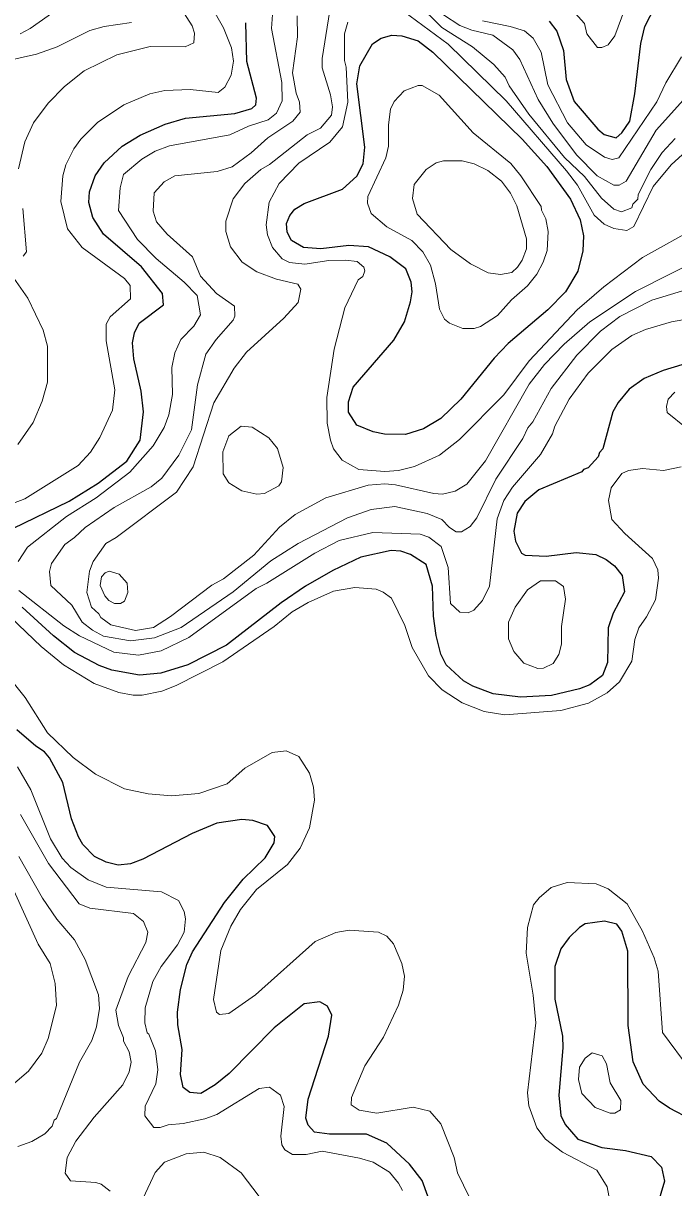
# Model space of a CAD drawing. Extents: x 673.3 to 698.5, y 6984.3 to 7012.3.
# Drawn here: x 694.661 to 695.693, y 7007.162 to 7009.009 of the extents above; entities that cross this region are included whole.
import ezdxf

# ---------------------------------------------------------------- set-up
doc = ezdxf.new("R2010")
doc.units = 0
doc.header["$LTSCALE"] = 0.032
doc.layers.add('1', color=7, linetype='Continuous', lineweight=25)
doc.layers.add('2', color=7, linetype='Continuous', lineweight=13)

msp = doc.modelspace()

# ---------------------------------------------------------------- linework, layer by layer
at = {"layer": '1'}
for points in [[(695.4956, 7009.0118), (695.5079, 7008.9964), (695.5185, 7008.9654), (695.523, 7008.9195), (695.5357, 7008.8846), (695.5733, 7008.8405), (695.5831, 7008.8323), (695.6022, 7008.8271), (695.6112, 7008.835), (695.6236, 7008.8534), (695.6316, 7008.8967), (695.6411, 7008.9767), (695.6474, 7009.0036), (695.6643, 7009.0362)], [(694.6449, 7008.2074), (694.7344, 7008.2506), (694.7804, 7008.2792), (694.8256, 7008.3142), (694.8466, 7008.3474), (694.8523, 7008.3924), (694.8482, 7008.425), (694.8368, 7008.4766), (694.8344, 7008.5015), (694.8378, 7008.5178), (694.8454, 7008.5327), (694.8837, 7008.562), (694.8824, 7008.5802), (694.8492, 7008.6223), (694.7888, 7008.6742), (694.7716, 7008.7005), (694.7652, 7008.7243), (694.7665, 7008.7412), (694.7756, 7008.7665), (694.7898, 7008.7873), (694.8181, 7008.8139), (694.847, 7008.831), (694.8867, 7008.8487), (694.9186, 7008.858), (694.997, 7008.8656), (695.0238, 7008.8737), (695.0302, 7008.8795), (695.0316, 7008.8897), (695.016, 7008.9478), (695.0143, 7009.0094)], [(695.7236, 7008.4722), (695.6767, 7008.4578), (695.6463, 7008.445), (695.6225, 7008.4285), (695.6051, 7008.4073), (695.5968, 7008.3924), (695.5812, 7008.3337), (695.5755, 7008.3277), (695.5736, 7008.3211), (695.5577, 7008.3036), (695.5505, 7008.301), (695.5477, 7008.2969), (695.4793, 7008.2683), (695.457, 7008.2501), (695.4448, 7008.2316), (695.4395, 7008.2028)], [(695.4395, 7008.2028), (695.4424, 7008.1873), (695.4517, 7008.1683), (695.4577, 7008.165), (695.4912, 7008.1633), (695.5385, 7008.1689), (695.5701, 7008.166), (695.586, 7008.1583), (695.5997, 7008.1479), (695.6114, 7008.1329), (695.6153, 7008.1065), (695.5976, 7008.0731), (695.5895, 7008.0498), (695.5885, 7007.9948), (695.5804, 7007.9739), (695.5603, 7007.959), (695.5441, 7007.9528), (695.4997, 7007.9425), (695.4505, 7007.9394), (695.4067, 7007.9451), (695.3746, 7007.9571), (695.3598, 7007.9658), (695.3322, 7007.9912), (695.3238, 7008.008), (695.3165, 7008.0373), (695.3124, 7008.0683), (695.3107, 7008.1159), (695.3009, 7008.1502), (695.2757, 7008.1662), (695.2603, 7008.1714), (695.2453, 7008.1722), (695.1971, 7008.1617), (695.1528, 7008.1404), (695.1094, 7008.1156), (695.0708, 7008.0893), (694.984, 7008.0222), (694.9225, 7007.9912), (694.8795, 7007.9777), (694.846, 7007.9744), (694.802, 7007.9826), (694.7819, 7007.9901), (694.7427, 7008.0105), (694.7093, 7008.037), (694.6595, 7008.0824)], [(695.3121, 7007.123), (695.2945, 7007.1729), (695.2744, 7007.1988), (695.2383, 7007.2324), (695.2062, 7007.2462), (695.1472, 7007.2463), (695.1234, 7007.2494), (695.1135, 7007.2607), (695.1097, 7007.272), (695.1136, 7007.3017), (695.1459, 7007.402), (695.1511, 7007.435), (695.1439, 7007.4496), (695.1319, 7007.4563), (695.1072, 7007.4531), (695.0594, 7007.4153), (694.9881, 7007.3429), (694.9659, 7007.3245), (694.943, 7007.3111), (694.9257, 7007.3127), (694.915, 7007.3207), (694.911, 7007.3412), (694.9134, 7007.3809), (694.9068, 7007.42), (694.9061, 7007.4401), (694.9108, 7007.476), (694.9207, 7007.5155), (694.9298, 7007.5356), (694.9806, 7007.6142), (695.01, 7007.6508), (695.0452, 7007.6849), (695.0592, 7007.7084), (695.0607, 7007.7188), (695.0487, 7007.7363), (695.0258, 7007.7438), (695.0081, 7007.7454), (694.9684, 7007.7397), (694.9294, 7007.7234), (694.8512, 7007.6827), (694.8316, 7007.6754), (694.8121, 7007.6731), (694.7928, 7007.678), (694.7744, 7007.6867), (694.756, 7007.7058), (694.7488, 7007.718), (694.738, 7007.7469), (694.7243, 7007.8044), (694.7032, 7007.8432), (694.6951, 7007.8529), (694.6812, 7007.8619), (694.6511, 7007.8879)], [(695.6448, 7007.3256), (695.6292, 7007.3614), (695.6211, 7007.419), (695.6208, 7007.5367), (695.6113, 7007.5687), (695.6032, 7007.5798), (695.5836, 7007.5841), (695.5532, 7007.5803), (695.5437, 7007.5744), (695.5275, 7007.5582), (695.5145, 7007.5405), (695.5048, 7007.5123), (695.5046, 7007.4607), (695.5168, 7007.4018), (695.5176, 7007.3836), (695.5113, 7007.3085), (695.5143, 7007.2758), (695.521, 7007.262), (695.5412, 7007.2386), (695.5792, 7007.2252), (695.6172, 7007.2205), (695.6577, 7007.2111), (695.6741, 7007.1939), (695.6789, 7007.1721), (695.6674, 7007.1327)], [(695.8595, 7007.1455), (695.811, 7007.211), (695.794, 7007.2265), (695.7557, 7007.2518), (695.6865, 7007.2876), (695.6701, 7007.2989), (695.6448, 7007.3256)]]:
    msp.add_lwpolyline(points, dxfattribs=at)
msp.add_lwpolyline([(695.2494, 7008.5062), (695.266, 7008.535), (695.2759, 7008.5667), (695.2782, 7008.5826), (695.2767, 7008.5982), (695.2685, 7008.6191), (695.2429, 7008.6382), (695.2091, 7008.6543), (695.1777, 7008.6559), (695.1336, 7008.6511), (695.1062, 7008.6528), (695.0869, 7008.6641), (695.0803, 7008.6775), (695.0788, 7008.6911), (695.0843, 7008.7038), (695.0921, 7008.7139), (695.1072, 7008.7227), (695.1678, 7008.7457), (695.1904, 7008.7662), (695.2008, 7008.7857), (695.2033, 7008.812), (695.1905, 7008.9125), (695.1956, 7008.9412), (695.2157, 7008.976), (695.2294, 7008.9849), (695.246, 7008.9898), (695.2619, 7008.989), (695.288, 7008.9808), (695.3112, 7008.9629), (695.4531, 7008.8248), (695.492, 7008.7815), (695.5295, 7008.7299), (695.5452, 7008.697), (695.5503, 7008.6715), (695.5494, 7008.6475), (695.5414, 7008.6155), (695.5215, 7008.5824), (695.4938, 7008.5539), (695.431, 7008.5009), (695.4083, 7008.4774), (695.3554, 7008.4122), (695.3241, 7008.3819), (695.2966, 7008.3655), (695.2681, 7008.3565), (695.2345, 7008.3571), (695.2167, 7008.3607), (695.1904, 7008.371), (695.1776, 7008.3915), (695.1773, 7008.4084), (695.1847, 7008.4315)], close=True, dxfattribs=at)
at = {"layer": '2'}
for points in [[(695.6318, 7009.0748), (695.6002, 7008.9888), (695.5896, 7008.9747), (695.5792, 7008.9703), (695.5725, 7008.9703), (695.5557, 7008.9921), (695.5519, 7009.0083), (695.5271, 7009.0357)], [(694.6535, 7008.7778), (694.664, 7008.8205), (694.6775, 7008.8505), (694.7006, 7008.8819), (694.7268, 7008.9084), (694.7581, 7008.9333), (694.8097, 7008.9584), (694.8627, 7008.9719), (694.918, 7008.9711), (694.9321, 7008.9779), (694.9331, 7008.9931), (694.9295, 7009.0048), (694.9002, 7009.0504)], [(695.7452, 7008.6397), (695.6328, 7008.5834), (695.5605, 7008.5349), (695.5195, 7008.4997), (695.4882, 7008.4676), (695.4639, 7008.436), (695.395, 7008.3145), (695.3651, 7008.2776), (695.3469, 7008.2666), (695.3267, 7008.2617), (695.3127, 7008.2625), (695.252, 7008.2765), (695.2353, 7008.2781), (695.2085, 7008.2757), (695.1414, 7008.256), (695.0927, 7008.2294), (695.0679, 7008.2094), (695.0274, 7008.1648), (694.9791, 7008.1273), (694.9604, 7008.1174), (694.8951, 7008.0675), (694.8681, 7008.0502), (694.8392, 7008.0452), (694.8003, 7008.0545), (694.7843, 7008.0659), (694.7814, 7008.072), (694.7698, 7008.0824), (694.7623, 7008.1056), (694.7664, 7008.1397), (694.772, 7008.1549), (694.7926, 7008.1834), (694.8086, 7008.1928), (694.9046, 7008.2646), (694.9311, 7008.305), (694.9639, 7008.4067), (694.9959, 7008.4613), (695.0153, 7008.4867), (695.075, 7008.5407), (695.0974, 7008.5656), (695.1015, 7008.5867), (695.0971, 7008.5949), (695.0634, 7008.6025), (695.0321, 7008.6144), (695.0086, 7008.6299), (694.9901, 7008.6541), (694.9826, 7008.6781), (694.9826, 7008.6949), (694.9944, 7008.73), (695.0128, 7008.7545), (695.0384, 7008.7768), (695.0518, 7008.7846), (695.112, 7008.8318), (695.1329, 7008.8425), (695.1505, 7008.8627), (695.1519, 7008.8761), (695.1488, 7008.8951), (695.1357, 7008.9381), (695.1358, 7008.953), (695.1536, 7009.0658)], [(694.9596, 7009.0357), (694.9792, 7009.0015), (694.992, 7008.9697), (694.9947, 7008.9485), (694.9914, 7008.9261), (694.9811, 7008.9071), (694.9708, 7008.8987), (694.9259, 7008.9035), (694.886, 7008.9019), (694.8623, 7008.8968), (694.8208, 7008.8792), (694.7793, 7008.8515), (694.7525, 7008.8248), (694.7413, 7008.8093), (694.7291, 7008.7839), (694.724, 7008.7666), (694.7212, 7008.7258), (694.7315, 7008.6827), (694.7549, 7008.6532), (694.822, 7008.604), (694.8311, 7008.5929), (694.8316, 7008.5716), (694.799, 7008.5432), (694.7929, 7008.5313), (694.793, 7008.505), (694.8066, 7008.4274), (694.8027, 7008.3951), (694.783, 7008.3515), (694.768, 7008.3281), (694.7483, 7008.3069), (694.6636, 7008.2542), (694.6094, 7008.2334)], [(694.6563, 7008.9921), (694.6721, 7009.0003), (694.7242, 7009.0369)], [(695.7305, 7008.8216), (695.6896, 7008.784), (695.6606, 7008.7497), (695.6301, 7008.6865), (695.6188, 7008.6797), (695.5985, 7008.683), (695.5829, 7008.6898), (695.5672, 7008.7041), (695.5406, 7008.7518), (695.5235, 7008.7746), (695.4274, 7008.8854), (695.3353, 7008.9757), (695.2554, 7009.0346)], [(695.2859, 7009.0411), (695.3253, 7009.0018), (695.3743, 7008.9711), (695.4079, 7008.9432), (695.4262, 7008.9232), (695.4326, 7008.9093), (695.4633, 7008.8644), (695.5203, 7008.796), (695.552, 7008.7657), (695.5791, 7008.7314), (695.5985, 7008.7136), (695.6108, 7008.7097), (695.6269, 7008.7158), (695.6286, 7008.7219), (695.6364, 7008.7299), (695.6372, 7008.7369), (695.6573, 7008.7769), (695.675, 7008.8035), (695.6956, 7008.8258)], [(695.0567, 7009.0227), (695.0551, 7009.0006), (695.0714, 7008.9147), (695.0721, 7008.8857), (695.0633, 7008.8663), (695.0497, 7008.8553), (695.0187, 7008.8455), (694.9893, 7008.8317), (694.8932, 7008.8145), (694.8708, 7008.8056), (694.8496, 7008.7931), (694.8205, 7008.7689), (694.8149, 7008.7478), (694.8124, 7008.7115), (694.8427, 7008.6655), (694.8721, 7008.6353), (694.9169, 7008.5978), (694.9374, 7008.5766), (694.9426, 7008.5461), (694.9321, 7008.5282), (694.9113, 7008.5071), (694.902, 7008.4859), (694.8971, 7008.4624), (694.8979, 7008.4196), (694.8923, 7008.3875), (694.8847, 7008.3674), (694.8673, 7008.3381), (694.8306, 7008.2964), (694.7768, 7008.2559), (694.73, 7008.2261), (694.6678, 7008.1774), (694.6531, 7008.1549)], [(695.0958, 7009.0206), (695.0967, 7008.9869), (695.0884, 7008.9302), (695.0946, 7008.898), (695.0999, 7008.8837), (695.1009, 7008.8676), (695.089, 7008.8535), (695.0494, 7008.8271), (695.0231, 7008.8032), (694.9927, 7008.781), (694.9688, 7008.7737), (694.902, 7008.7667), (694.8849, 7008.7569), (694.8692, 7008.7397), (694.8673, 7008.7107), (694.873, 7008.6935), (694.8898, 7008.6739), (694.9296, 7008.6381), (694.9423, 7008.6077), (694.9677, 7008.5798), (694.9963, 7008.5598), (694.9972, 7008.5439), (694.9945, 7008.5375), (694.9675, 7008.5073), (694.9509, 7008.4836), (694.9376, 7008.4351), (694.9283, 7008.3637), (694.9083, 7008.3235), (694.881, 7008.2872), (694.8645, 7008.2734), (694.8057, 7008.2405), (694.7597, 7008.209), (694.7425, 7008.1927), (694.7271, 7008.1821), (694.706, 7008.1516), (694.7032, 7008.1389), (694.705, 7008.1169), (694.7384, 7008.0857), (694.7548, 7008.0589), (694.7711, 7008.0458), (694.7884, 7008.0362), (694.8313, 7008.0289), (694.8697, 7008.0338), (694.912, 7008.0502), (694.9945, 7008.1069), (695.0543, 7008.1561), (695.0974, 7008.1836), (695.1756, 7008.2243), (695.2134, 7008.2374), (695.2508, 7008.2422), (695.3023, 7008.2309), (695.3253, 7008.2217), (695.3375, 7008.209), (695.3484, 7008.2019), (695.3567, 7008.2018), (695.3702, 7008.2105), (695.3808, 7008.2244), (695.4111, 7008.2853), (695.4541, 7008.3498), (695.4619, 7008.3671), (695.4698, 7008.3764), (695.4988, 7008.4293)], [(695.4491, 7008.951), (695.4382, 7008.9666), (695.4063, 7008.99), (695.373, 7008.9976), (695.354, 7009.0049), (695.3283, 7009.022)], [(695.4829, 7008.9626), (695.4704, 7008.9849), (695.4566, 7008.9969), (695.434, 7009.0038), (695.3901, 7009.0123)], [(694.8331, 7009.0098), (694.7899, 7009.0037), (694.7671, 7008.9972), (694.7153, 7008.9714), (694.6824, 7008.9598), (694.64, 7008.95)], [(695.1763, 7009.0106), (695.1708, 7008.9918), (695.1708, 7008.9498), (695.1739, 7008.9389), (695.1764, 7008.8833), (695.1679, 7008.8446), (695.1477, 7008.8202), (695.0985, 7008.7866), (695.0674, 7008.7547), (695.0515, 7008.7249), (695.047, 7008.6888), (695.0487, 7008.6733), (695.0566, 7008.6531), (695.0719, 7008.635), (695.084, 7008.6291), (695.1079, 7008.6267), (695.1464, 7008.6323), (695.1726, 7008.6331), (695.1914, 7008.6308), (695.2018, 7008.622), (695.2031, 7008.6158), (695.2003, 7008.6069), (695.193, 7008.6016), (695.1717, 7008.5573), (695.1545, 7008.4917), (695.1432, 7008.4152), (695.1438, 7008.3745), (695.1486, 7008.3472), (695.1535, 7008.3337), (695.1676, 7008.3155), (695.1938, 7008.3008), (695.2352, 7008.2978), (695.2567, 7008.2992), (695.282, 7008.3054), (695.322, 7008.3235), (695.3536, 7008.3486), (695.4237, 7008.4195), (695.4643, 7008.473), (695.5405, 7008.5542), (695.5828, 7008.5908), (695.6438, 7008.6372), (695.7332, 7008.6867)], [(695.7056, 7008.9554), (695.681, 7008.9144), (695.6666, 7008.8841), (695.6065, 7008.7954), (695.5958, 7008.7928), (695.5837, 7008.7965), (695.5546, 7008.816), (695.525, 7008.8506), (695.4935, 7008.9111), (695.4829, 7008.9626)], [(695.7137, 7008.8927), (695.6654, 7008.839), (695.6178, 7008.7581), (695.607, 7008.7521), (695.5986, 7008.7516), (695.572, 7008.7669), (695.539, 7008.7999), (695.5018, 7008.8503), (695.4782, 7008.8878), (695.4491, 7008.951)], [(694.6611, 7008.6391), (694.6666, 7008.6463), (694.6609, 7008.715)], [(694.6527, 7008.3406), (694.6769, 7008.3752), (694.6912, 7008.409), (694.7, 7008.4393), (694.7, 7008.4963), (694.6928, 7008.522), (694.6684, 7008.5727), (694.6391, 7008.615)], [(695.4988, 7008.4293), (695.5396, 7008.4824), (695.5775, 7008.5203), (695.6078, 7008.5434), (695.6587, 7008.5692), (695.73, 7008.591)], [(695.3901, 7008.093), (695.4012, 7008.1155), (695.4134, 7008.2225), (695.4239, 7008.2518), (695.4374, 7008.2727), (695.482, 7008.3247), (695.501, 7008.3573), (695.5048, 7008.3696), (695.5276, 7008.4124), (695.5579, 7008.4535), (695.595, 7008.4914), (695.6271, 7008.5136), (695.6485, 7008.5228), (695.6897, 7008.5353), (695.7348, 7008.5432)], [(695.7131, 7008.3667), (695.6832, 7008.3911), (695.6821, 7008.4008), (695.6846, 7008.4124), (695.695, 7008.4236)], [(694.5804, 7008.1242), (694.6895, 7008.0199), (694.725, 7007.9907), (694.7736, 7007.9611), (694.8129, 7007.9469), (694.8357, 7007.9427), (694.8499, 7007.9427), (694.8811, 7007.9491), (694.9042, 7007.9583), (694.978, 7007.9956), (695.0597, 7008.0515), (695.0881, 7008.0748), (695.1135, 7008.0898), (695.1534, 7008.108), (695.1873, 7008.1135), (695.2213, 7008.111), (695.2326, 7008.1062), (695.2456, 7008.0965), (695.2667, 7008.0536), (695.2785, 7008.0185), (695.3044, 7007.9733), (695.326, 7007.9511), (695.3576, 7007.9305), (695.3929, 7007.9171), (695.4254, 7007.9117), (695.5145, 7007.9183), (695.5582, 7007.9302), (695.5879, 7007.9463), (695.6074, 7007.964), (695.6269, 7007.9969), (695.6318, 7008.0311), (695.6379, 7008.0494), (695.6504, 7008.0671), (695.6643, 7008.0943), (695.6691, 7008.1282), (695.6683, 7008.1417), (695.6598, 7008.1597), (695.6158, 7008.1994), (695.5954, 7008.2217), (695.5902, 7008.2514), (695.5942, 7008.2715), (695.6111, 7008.2947), (695.6218, 7008.2992), (695.6441, 7008.3025), (695.6771, 7008.2993), (695.7054, 7008.3049)], [(694.6543, 7008.1089), (694.7258, 7008.0526), (694.7505, 7008.037), (694.8048, 7008.0108), (694.8441, 7008.0061), (694.8803, 7008.0129), (694.9238, 7008.0342), (695.0307, 7008.1119), (695.0477, 7008.1203), (695.1238, 7008.1683), (695.1626, 7008.1884), (695.2161, 7008.2007), (695.2912, 7008.1982), (695.3047, 7008.1936), (695.3245, 7008.1787), (695.3353, 7008.1455), (695.3394, 7008.0885), (695.3541, 7008.0745), (695.3675, 7008.0737), (695.3764, 7008.0775), (695.3901, 7008.093)], [(695.225, 7007.5671), (695.1783, 7007.5703), (695.1571, 7007.5661), (695.1246, 7007.5521), (695.0296, 7007.4673), (694.9874, 7007.4377), (694.9729, 7007.4361), (694.9679, 7007.4401), (694.963, 7007.4599), (694.9746, 7007.5376), (694.9907, 7007.5762), (695.0058, 7007.6027), (695.0312, 7007.6345), (695.0806, 7007.6742), (695.1007, 7007.6999), (695.1153, 7007.7324), (695.1234, 7007.7762), (695.1219, 7007.7971), (695.1153, 7007.8189), (695.0984, 7007.8454), (695.0783, 7007.8545), (695.0561, 7007.8519), (695.013, 7007.8271), (694.9847, 7007.8024), (694.94, 7007.7868), (694.8966, 7007.7831), (694.8597, 7007.7862), (694.822, 7007.7944), (694.776, 7007.8175), (694.7404, 7007.8437), (694.6999, 7007.8833), (694.6643, 7007.9391), (694.6389, 7007.9711)], [(694.6521, 7007.8291), (694.6731, 7007.7927), (694.7047, 7007.7148), (694.7233, 7007.6842), (694.7369, 7007.6695), (694.7641, 7007.6498), (694.7929, 7007.6384), (694.8806, 7007.6307), (694.9074, 7007.617), (694.9164, 7007.5996), (694.919, 7007.5878), (694.9167, 7007.5669), (694.906, 7007.5468), (694.88, 7007.5125), (694.8671, 7007.4884), (694.8549, 7007.4469), (694.854, 7007.4228), (694.8579, 7007.4072), (694.8607, 7007.4052), (694.8711, 7007.3788), (694.8751, 7007.3485), (694.8718, 7007.3263), (694.8548, 7007.291), (694.8541, 7007.2753), (694.8687, 7007.2569), (694.8788, 7007.2569), (694.8911, 7007.2615), (694.9148, 7007.2633), (694.9492, 7007.271), (694.9684, 7007.2779), (695.0355, 7007.3187), (695.0523, 7007.3211), (695.0694, 7007.3085), (695.0753, 7007.2901), (695.0698, 7007.2432), (695.0714, 7007.2294), (695.0763, 7007.2214), (695.0883, 7007.2144), (695.1101, 7007.2144), (695.1357, 7007.2194), (695.1946, 7007.2086), (695.2166, 7007.2021), (695.2423, 7007.186), (695.257, 7007.1689), (695.263, 7007.157)], [(694.7498, 7007.612), (694.7013, 7007.6759), (694.657, 7007.7534)], [(694.6528, 7007.2268), (694.6751, 7007.2346), (694.6953, 7007.2472), (694.7071, 7007.2592), (694.7106, 7007.2688), (694.7139, 7007.2712), (694.7503, 7007.3609), (694.7699, 7007.3951), (694.7774, 7007.4168), (694.7822, 7007.4456), (694.7808, 7007.4675), (694.7597, 7007.5234), (694.7425, 7007.5547), (694.7146, 7007.5873), (694.6916, 7007.6208), (694.6543, 7007.6871)], [(695.7195, 7007.3483), (695.6756, 7007.4078), (695.669, 7007.505), (695.6624, 7007.5262), (695.6437, 7007.5682), (695.6196, 7007.6117), (695.5896, 7007.6354), (695.5706, 7007.6436), (695.5242, 7007.6454), (695.499, 7007.6376), (695.4798, 7007.6213), (695.4711, 7007.61), (695.4614, 7007.5744), (695.4591, 7007.5335), (695.4704, 7007.4669), (695.4744, 7007.4233), (695.4615, 7007.3121), (695.4638, 7007.2913), (695.4763, 7007.2566), (695.4902, 7007.2387), (695.517, 7007.2179), (695.5714, 7007.1891), (695.588, 7007.163), (695.5933, 7007.1341)], [(694.644, 7007.3249), (694.6698, 7007.3464), (694.6906, 7007.3751), (694.7007, 7007.3982), (694.7138, 7007.4504), (694.7122, 7007.4853), (694.7041, 7007.5171), (694.6848, 7007.5479), (694.6464, 7007.6329)], [(694.7993, 7007.1558), (694.7848, 7007.167), (694.7766, 7007.1696), (694.7362, 7007.1722), (694.728, 7007.1847), (694.731, 7007.2096), (694.7447, 7007.2355), (694.7737, 7007.2734), (694.8193, 7007.3247), (694.8295, 7007.3451), (694.8326, 7007.3605), (694.8295, 7007.3771), (694.8206, 7007.3939), (694.8204, 7007.3995), (694.8122, 7007.4187), (694.8084, 7007.4433), (694.828, 7007.4966), (694.8556, 7007.5506), (694.8588, 7007.567), (694.8521, 7007.5836), (694.8362, 7007.5965), (694.7668, 7007.605), (694.7498, 7007.612)], [(695.3694, 7007.1461), (695.3505, 7007.1851), (695.345, 7007.2094), (695.3241, 7007.2628), (695.3062, 7007.2827), (695.2799, 7007.2893), (695.2224, 7007.2798), (695.1941, 7007.2844), (695.1814, 7007.293), (695.182, 7007.3045), (695.2034, 7007.3549), (695.2328, 7007.4005), (695.2566, 7007.4512), (695.2643, 7007.4749), (695.266, 7007.4969), (695.262, 7007.5172), (695.2489, 7007.5484), (695.2381, 7007.5606), (695.225, 7007.5671)], [(695.0357, 7007.1475), (695.007, 7007.1851), (694.9739, 7007.2095), (694.9479, 7007.2177), (694.92, 7007.2153), (694.8855, 7007.2019), (694.8707, 7007.1854), (694.8517, 7007.145)]]:
    msp.add_lwpolyline(points, dxfattribs=at)
for points in [[(695.4359, 7008.5698), (695.4612, 7008.5922), (695.4763, 7008.6106), (695.4865, 7008.6297), (695.4929, 7008.6484), (695.4941, 7008.6785), (695.4907, 7008.6985), (695.4835, 7008.7124), (695.4833, 7008.7178), (695.451, 7008.7665), (695.4348, 7008.786), (695.3752, 7008.8351), (695.3211, 7008.8947), (695.2945, 7008.91), (695.288, 7008.91), (695.2659, 7008.9017), (695.2499, 7008.8847), (695.2441, 7008.8723), (695.2408, 7008.8475), (695.2407, 7008.8137), (695.2368, 7008.795), (695.2081, 7008.7338), (695.2076, 7008.7231), (695.2135, 7008.7071), (695.2381, 7008.6855), (695.278, 7008.6642), (695.2955, 7008.646), (695.3075, 7008.625), (695.3157, 7008.5955), (695.322, 7008.5549), (695.3299, 7008.5392), (695.3376, 7008.5332), (695.359, 7008.5247), (695.3766, 7008.5247), (695.3867, 7008.5278), (695.4136, 7008.5453)], [(695.4366, 7008.6135), (695.4458, 7008.6216), (695.4531, 7008.633), (695.4598, 7008.6511), (695.4598, 7008.6665), (695.4446, 7008.719), (695.4345, 7008.739), (695.4201, 7008.7583), (695.3985, 7008.775), (695.3766, 7008.7858), (695.3578, 7008.7904), (695.3281, 7008.7902), (695.3164, 7008.7873), (695.3005, 7008.7766), (695.2818, 7008.7531), (695.2791, 7008.7307), (695.2865, 7008.7057), (695.3399, 7008.6497), (695.3708, 7008.6269), (695.399, 7008.6127), (695.4186, 7008.6104)], [(695.0645, 7008.3339), (695.0512, 7008.3512), (695.0247, 7008.3681), (695.0073, 7008.3693), (694.9877, 7008.354), (694.9778, 7008.3286), (694.9787, 7008.294), (694.9876, 7008.2797), (695.0084, 7008.2672), (695.0317, 7008.2618), (695.0443, 7008.2627), (695.0671, 7008.2748), (695.0712, 7008.2814), (695.0738, 7008.3041)], [(694.8263, 7008.1203), (694.8135, 7008.1348), (694.7974, 7008.1397), (694.7913, 7008.1371), (694.7855, 7008.1303), (694.7831, 7008.1168), (694.7908, 7008.1006), (694.7971, 7008.0931), (694.8062, 7008.0885), (694.8156, 7008.0884), (694.8219, 7008.0922), (694.8274, 7008.1059)], [(695.5152, 7008.0519), (695.5217, 7008.095), (695.5186, 7008.1153), (695.5056, 7008.1242), (695.4819, 7008.1241), (695.4613, 7008.1101), (695.4418, 7008.0824), (695.4314, 7008.0585), (695.4313, 7008.0324), (695.4396, 7008.0123), (695.4558, 7007.9936), (695.4779, 7007.9851), (695.4869, 7007.9858), (695.502, 7007.9929), (695.5109, 7008.0072), (695.5152, 7008.024)], [(695.6089, 7007.2851), (695.6096, 7007.2997), (695.5928, 7007.328), (695.5867, 7007.3581), (695.5801, 7007.3709), (695.5642, 7007.3756), (695.5528, 7007.3669), (695.5437, 7007.3526), (695.5421, 7007.333), (695.5477, 7007.3109), (695.5689, 7007.2887), (695.5926, 7007.2797), (695.6, 7007.2798)]]:
    msp.add_lwpolyline(points, close=True, dxfattribs=at)

doc.saveas('drawing.dxf')
